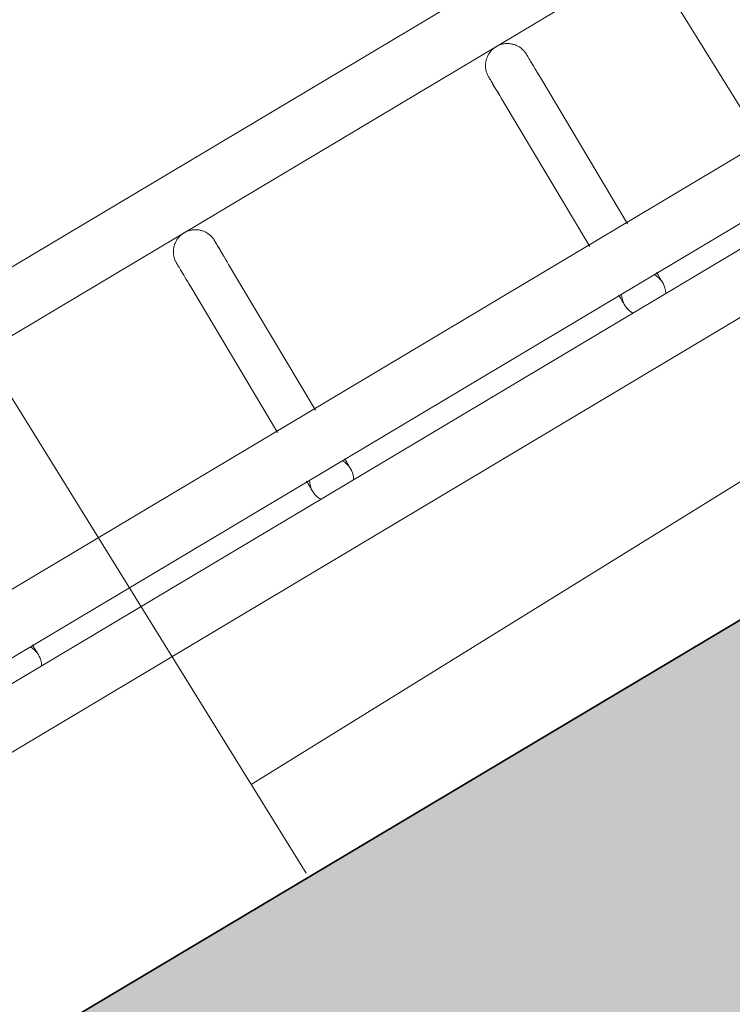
# Model space of a CAD drawing. Header units: metres. Extents: x 127444 to 127966, y 464485 to 464708.
# Tile 285 of 425: x 127923.3702 to 127923.4671, y 464649.5686 to 464649.7025. Entities that reach past the tile are written whole.
import ezdxf

# ---------------------------------------------------------------- set-up
doc = ezdxf.new("R2010")
doc.units = ezdxf.units.M
for name, color, linetype, lineweight in [('A-FLOR-HRAL', 11, 'Continuous', 9), ('B-WE-VH-VERHARDING_BETONSTRAATSTEEN-A-200', 8, 'Continuous', 9), ('N-WE-VH-VERHARDING_BETON-A', 252, 'Continuous', 18), ('N-WE-VH-VERHARDING_BETON-G', 252, 'Continuous', 35), ('S-BEAM', 12, 'Continuous', 9)]:
    doc.layers.add(name, color=color, linetype=linetype, lineweight=lineweight)

# ---------------------------------------------------------------- blocks, each defined once
blk = doc.blocks.new('34_22_B_BNP_Hekwerk_Integra_Schuin - Integra_Schuin_1000-4876941--2_00_00')
at = {"layer": 'A-FLOR-HRAL'}
for p, q in [((2736.98, 47.13), (-1956.09, 47.13)), ((-1956.09, 39.13), (2736.98, 39.13)), ((2736.97, 9.5), (-1956.09, 9.5)), ((-1956.09, 1.5), (2736.97, 1.5)), ((2736.97, -1.5), (-1956.09, -1.5)), ((-1956.09, -9.5), (2736.97, -9.5))]:
    blk.add_line(p, q, dxfattribs=at)
at = {"layer": 'S-BEAM'}
for p, q in [((-951.75, 32.34), (-951.75, 9.28)), ((-951.75, 32.34), (-951.75, 9.28)), ((-951.75, 32.34), (-951.75, 9.28)), ((-951.75, 32.34), (-951.75, 9.28)), ((-945.75, 9.28), (-945.75, 32.34)), ((-945.75, 9.28), (-945.75, 32.34)), ((-945.75, 9.28), (-945.75, 32.34)), ((-945.75, 9.28), (-945.75, 32.34)), ((-902.35, 32.34), (-902.35, 9.27)), ((-902.35, 32.34), (-902.35, 9.27)), ((-902.35, 32.34), (-902.35, 9.27)), ((-902.35, 32.34), (-902.35, 9.28)), ((-896.35, 9.27), (-896.35, 32.34)), ((-896.35, 9.27), (-896.35, 32.34)), ((-896.35, 9.27), (-896.35, 32.34)), ((-896.35, 9.28), (-896.35, 32.34))]:
    blk.add_line(p, q, dxfattribs=at)
at = {"layer": 'S-BEAM', "flags": 128}
for points in [[(-951.75, 36.13), (-951.75, 36.25), (-951.74, 36.36), (-951.73, 36.48), (-951.71, 36.6), (-951.69, 36.72), (-951.66, 36.84), (-951.63, 36.95), (-951.6, 37.07), (-951.56, 37.18), (-951.51, 37.29), (-951.46, 37.4), (-951.41, 37.51), (-951.35, 37.62), (-951.29, 37.72), (-951.22, 37.82), (-951.15, 37.92), (-951.08, 38.01), (-951, 38.1), (-950.92, 38.19), (-950.84, 38.28), (-950.75, 38.36), (-950.66, 38.44), (-950.57, 38.51), (-950.47, 38.58), (-950.37, 38.65), (-950.27, 38.71), (-950.16, 38.77), (-950.06, 38.83), (-949.95, 38.88), (-949.84, 38.92), (-949.72, 38.96), (-949.61, 39), (-949.49, 39.03), (-949.38, 39.06), (-949.26, 39.08), (-949.14, 39.1), (-949.02, 39.11), (-948.9, 39.12), (-948.78, 39.12), (-948.66, 39.12), (-948.54, 39.12), (-948.42, 39.11), (-948.3, 39.09), (-948.18, 39.07), (-948.07, 39.05), (-947.95, 39.02), (-947.84, 38.98), (-947.72, 38.94), (-947.61, 38.9), (-947.5, 38.85), (-947.39, 38.8), (-947.29, 38.74), (-947.18, 38.68), (-947.08, 38.62), (-946.98, 38.55), (-946.89, 38.48), (-946.79, 38.4), (-946.7, 38.32), (-946.62, 38.24), (-946.54, 38.15), (-946.46, 38.06), (-946.38, 37.97), (-946.31, 37.87), (-946.24, 37.77), (-946.18, 37.67), (-946.12, 37.57), (-946.06, 37.46), (-946.01, 37.35), (-945.96, 37.24), (-945.92, 37.13), (-945.88, 37.02), (-945.85, 36.9), (-945.82, 36.78), (-945.8, 36.67), (-945.78, 36.55), (-945.76, 36.43), (-945.75, 36.31), (-945.75, 36.19), (-945.75, 36.13)], [(-951.71, 36.6), (-951.69, 36.72), (-951.66, 36.84), (-951.63, 36.95), (-951.6, 37.07), (-951.56, 37.18), (-951.51, 37.29), (-951.46, 37.4), (-951.41, 37.51), (-951.35, 37.62), (-951.29, 37.72), (-951.22, 37.82), (-951.15, 37.92), (-951.08, 38.01), (-951, 38.1), (-950.92, 38.19), (-950.84, 38.28), (-950.75, 38.36), (-950.66, 38.44), (-950.57, 38.51), (-950.47, 38.58), (-950.37, 38.65), (-950.27, 38.71), (-950.16, 38.77), (-950.06, 38.83), (-949.95, 38.88), (-949.84, 38.92), (-949.72, 38.96), (-949.61, 39), (-949.49, 39.03), (-949.38, 39.06), (-949.26, 39.08), (-949.14, 39.1), (-949.02, 39.11), (-948.9, 39.12), (-948.78, 39.12), (-948.66, 39.12), (-948.54, 39.12), (-948.42, 39.11), (-948.3, 39.09), (-948.18, 39.07), (-948.07, 39.05), (-947.95, 39.02), (-947.84, 38.98), (-947.72, 38.94), (-947.61, 38.9), (-947.5, 38.85), (-947.39, 38.8), (-947.29, 38.74), (-947.18, 38.68), (-947.08, 38.62), (-946.98, 38.55), (-946.89, 38.48), (-946.79, 38.4), (-946.7, 38.32), (-946.62, 38.24), (-946.54, 38.15), (-946.46, 38.06), (-946.38, 37.97), (-946.31, 37.87), (-946.24, 37.77), (-946.18, 37.67), (-946.12, 37.57), (-946.06, 37.46), (-946.01, 37.35), (-945.96, 37.24), (-945.92, 37.13), (-945.88, 37.02), (-945.85, 36.9), (-945.82, 36.78), (-945.8, 36.67), (-945.78, 36.55), (-945.76, 36.43), (-945.75, 36.31), (-945.75, 36.19), (-945.75, 36.13)], [(-902.35, 36.13), (-902.35, 36.25), (-902.34, 36.36), (-902.33, 36.48), (-902.31, 36.6), (-902.29, 36.72), (-902.26, 36.84), (-902.23, 36.95), (-902.2, 37.07), (-902.16, 37.18), (-902.11, 37.29), (-902.06, 37.4), (-902.01, 37.51), (-901.95, 37.62), (-901.89, 37.72), (-901.82, 37.82), (-901.75, 37.92), (-901.68, 38.01), (-901.6, 38.1), (-901.52, 38.19), (-901.44, 38.28), (-901.35, 38.36), (-901.26, 38.44), (-901.17, 38.51), (-901.07, 38.58), (-900.97, 38.65), (-900.87, 38.71), (-900.76, 38.77), (-900.66, 38.83), (-900.55, 38.88), (-900.44, 38.92), (-900.32, 38.96), (-900.21, 39), (-900.09, 39.03), (-899.98, 39.06), (-899.86, 39.08), (-899.74, 39.1), (-899.62, 39.11), (-899.5, 39.12), (-899.38, 39.12), (-899.26, 39.12), (-899.14, 39.12), (-899.02, 39.11), (-898.9, 39.09), (-898.78, 39.07), (-898.67, 39.05), (-898.55, 39.02), (-898.44, 38.98), (-898.32, 38.94), (-898.21, 38.9), (-898.1, 38.85), (-897.99, 38.8), (-897.89, 38.74), (-897.78, 38.68), (-897.68, 38.62), (-897.58, 38.55), (-897.49, 38.48), (-897.39, 38.4), (-897.31, 38.32), (-897.22, 38.24), (-897.14, 38.15), (-897.06, 38.06), (-896.98, 37.97), (-896.91, 37.87), (-896.84, 37.77), (-896.78, 37.67), (-896.72, 37.57), (-896.66, 37.46), (-896.61, 37.35), (-896.56, 37.24), (-896.52, 37.13), (-896.48, 37.02), (-896.45, 36.9), (-896.42, 36.78), (-896.4, 36.67), (-896.38, 36.55), (-896.36, 36.43), (-896.35, 36.31), (-896.35, 36.19), (-896.35, 36.13)], [(-902.31, 36.6), (-902.29, 36.72), (-902.26, 36.84), (-902.23, 36.95), (-902.2, 37.07), (-902.16, 37.18), (-902.11, 37.29), (-902.06, 37.4), (-902.01, 37.51), (-901.95, 37.62), (-901.89, 37.72), (-901.82, 37.82), (-901.75, 37.92), (-901.68, 38.01), (-901.6, 38.1), (-901.52, 38.19), (-901.44, 38.28), (-901.35, 38.36), (-901.26, 38.44), (-901.17, 38.51), (-901.07, 38.58), (-900.97, 38.65), (-900.87, 38.71), (-900.76, 38.77), (-900.66, 38.83), (-900.55, 38.88), (-900.44, 38.92), (-900.32, 38.96), (-900.21, 39), (-900.09, 39.03), (-899.98, 39.06), (-899.86, 39.08), (-899.74, 39.1), (-899.62, 39.11), (-899.5, 39.12), (-899.38, 39.12), (-899.26, 39.12), (-899.14, 39.12), (-899.02, 39.11), (-898.9, 39.09), (-898.78, 39.07), (-898.67, 39.05), (-898.55, 39.02), (-898.44, 38.98), (-898.32, 38.94), (-898.21, 38.9), (-898.1, 38.85), (-897.99, 38.8), (-897.89, 38.74), (-897.78, 38.68), (-897.68, 38.62), (-897.58, 38.55), (-897.49, 38.48), (-897.39, 38.4), (-897.31, 38.32), (-897.22, 38.24), (-897.14, 38.15), (-897.06, 38.06), (-896.98, 37.97), (-896.91, 37.87), (-896.84, 37.77), (-896.78, 37.67), (-896.72, 37.57), (-896.66, 37.46), (-896.61, 37.35), (-896.56, 37.24), (-896.52, 37.13), (-896.48, 37.02), (-896.45, 36.9), (-896.42, 36.78), (-896.4, 36.67), (-896.38, 36.55), (-896.36, 36.43), (-896.35, 36.31), (-896.35, 36.19), (-896.35, 36.13)], [(-951.75, 32.34), (-951.75, 32.75), (-951.75, 33.15), (-951.75, 33.52), (-951.75, 33.87), (-951.75, 34.2), (-951.75, 34.5), (-951.75, 34.78), (-951.75, 35.03), (-951.75, 35.26), (-951.75, 35.46), (-951.75, 35.64), (-951.75, 35.78), (-951.75, 35.91), (-951.75, 36), (-951.75, 36.07), (-951.75, 36.11), (-951.75, 36.13)], [(-951.75, 36.13), (-951.75, 36.11), (-951.75, 36.07), (-951.75, 36), (-951.75, 35.91), (-951.75, 35.79), (-951.75, 35.64), (-951.75, 35.46), (-951.75, 35.26), (-951.75, 35.04), (-951.75, 34.78), (-951.75, 34.51), (-951.75, 34.2), (-951.75, 33.88), (-951.75, 33.53), (-951.75, 33.16), (-951.75, 32.76), (-951.75, 32.34), (-951.75, 32.34)], [(-945.75, 32.34), (-945.75, 32.75), (-945.75, 33.15), (-945.75, 33.52), (-945.75, 33.87), (-945.75, 34.2), (-945.75, 34.5), (-945.75, 34.78), (-945.75, 35.03), (-945.75, 35.26), (-945.75, 35.46), (-945.75, 35.64), (-945.75, 35.78), (-945.75, 35.91), (-945.75, 36), (-945.75, 36.07), (-945.75, 36.11), (-945.75, 36.13)], [(-945.75, 36.13), (-945.75, 36.11), (-945.75, 36.07), (-945.75, 36), (-945.75, 35.91), (-945.75, 35.79), (-945.75, 35.64), (-945.75, 35.46), (-945.75, 35.26), (-945.75, 35.04), (-945.75, 34.78), (-945.75, 34.51), (-945.75, 34.2), (-945.75, 33.88), (-945.75, 33.53), (-945.75, 33.16), (-945.75, 32.76), (-945.75, 32.34), (-945.75, 32.34)], [(-945.75, 33.52), (-945.75, 33.87), (-945.75, 34.2), (-945.75, 34.5), (-945.75, 34.78), (-945.75, 35.03), (-945.75, 35.26), (-945.75, 35.46), (-945.75, 35.64), (-945.75, 35.78), (-945.75, 35.91), (-945.75, 36), (-945.75, 36.07), (-945.75, 36.11), (-945.75, 36.13)], [(-945.75, 36.13), (-945.75, 36.11), (-945.75, 36.07), (-945.75, 36), (-945.75, 35.91), (-945.75, 35.79), (-945.75, 35.64), (-945.75, 35.46), (-945.75, 35.26), (-945.75, 35.04), (-945.75, 34.78), (-945.75, 34.51), (-945.75, 34.2), (-945.75, 33.88), (-945.75, 33.53)], [(-902.35, 32.34), (-902.35, 32.75), (-902.35, 33.15), (-902.35, 33.52), (-902.35, 33.87), (-902.35, 34.2), (-902.35, 34.5), (-902.35, 34.78), (-902.35, 35.03), (-902.35, 35.26), (-902.35, 35.46), (-902.35, 35.64), (-902.35, 35.78), (-902.35, 35.91), (-902.35, 36), (-902.35, 36.07), (-902.35, 36.11), (-902.35, 36.13)], [(-902.35, 36.13), (-902.35, 36.11), (-902.35, 36.07), (-902.35, 36), (-902.35, 35.91), (-902.35, 35.79), (-902.35, 35.64), (-902.35, 35.46), (-902.35, 35.26), (-902.35, 35.04), (-902.35, 34.78), (-902.35, 34.51), (-902.35, 34.2), (-902.35, 33.88), (-902.35, 33.53), (-902.35, 33.16), (-902.35, 32.76), (-902.35, 32.34), (-902.35, 32.34)], [(-896.35, 32.34), (-896.35, 32.75), (-896.35, 33.15), (-896.35, 33.52), (-896.35, 33.87), (-896.35, 34.2), (-896.35, 34.5), (-896.35, 34.78), (-896.35, 35.03), (-896.35, 35.26), (-896.35, 35.46), (-896.35, 35.64), (-896.35, 35.78), (-896.35, 35.91), (-896.35, 36), (-896.35, 36.07), (-896.35, 36.11), (-896.35, 36.13)], [(-896.35, 36.13), (-896.35, 36.11), (-896.35, 36.07), (-896.35, 36), (-896.35, 35.91), (-896.35, 35.79), (-896.35, 35.64), (-896.35, 35.46), (-896.35, 35.26), (-896.35, 35.04), (-896.35, 34.78), (-896.35, 34.51), (-896.35, 34.2), (-896.35, 33.88), (-896.35, 33.53), (-896.35, 33.16), (-896.35, 32.76), (-896.35, 32.34), (-896.35, 32.34)], [(-896.35, 33.52), (-896.35, 33.87), (-896.35, 34.2), (-896.35, 34.5), (-896.35, 34.78), (-896.35, 35.03), (-896.35, 35.26), (-896.35, 35.46), (-896.35, 35.64), (-896.35, 35.78), (-896.35, 35.91), (-896.35, 36), (-896.35, 36.07), (-896.35, 36.11), (-896.35, 36.13)], [(-896.35, 36.13), (-896.35, 36.11), (-896.35, 36.07), (-896.35, 36), (-896.35, 35.91), (-896.35, 35.79), (-896.35, 35.64), (-896.35, 35.46), (-896.35, 35.26), (-896.35, 35.04), (-896.35, 34.78), (-896.35, 34.51), (-896.35, 34.2), (-896.35, 33.88), (-896.35, 33.53)], [(-951.75, 32.34), (-951.75, 32.75), (-951.75, 33.15), (-951.75, 33.52), (-951.75, 33.87), (-951.75, 34.2)], [(-951.75, 34.2), (-951.75, 33.88), (-951.75, 33.53), (-951.75, 33.16), (-951.75, 32.76), (-951.75, 32.34), (-951.75, 32.34)], [(-902.35, 32.34), (-902.35, 32.75), (-902.35, 33.15), (-902.35, 33.52), (-902.35, 33.87), (-902.35, 34.2)], [(-902.35, 34.2), (-902.35, 33.88), (-902.35, 33.53), (-902.35, 33.16), (-902.35, 32.76), (-902.35, 32.34), (-902.35, 32.34)], [(-995.15, 1.58), (-995.15, 1.38), (-995.15, 1.19), (-995.15, 1.02), (-995.15, 0.86), (-995.15, 0.71), (-995.15, 0.58), (-995.15, 0.46), (-995.15, 0.35), (-995.15, 0.26), (-995.15, 0.18), (-995.15, 0.12), (-995.15, 0.07), (-995.15, 0.03), (-995.15, 0.01), (-995.15, 0)], [(-995.15, 1.58), (-995.15, 1.38), (-995.15, 1.19), (-995.15, 1.02), (-995.15, 0.86), (-995.15, 0.71), (-995.15, 0.58), (-995.15, 0.46), (-995.15, 0.35), (-995.15, 0.26), (-995.15, 0.18), (-995.15, 0.12), (-995.15, 0.07), (-995.15, 0.03), (-995.15, 0.01), (-995.15, 0)], [(-995.15, 0), (-995.15, 0.01), (-995.15, 0.03), (-995.15, 0.06), (-995.15, 0.11), (-995.15, 0.18), (-995.15, 0.26), (-995.15, 0.35), (-995.15, 0.46), (-995.15, 0.58), (-995.15, 0.71), (-995.15, 0.86), (-995.15, 1.02), (-995.15, 1.19), (-995.15, 1.37), (-995.15, 1.57)], [(-995.15, 0), (-995.15, 0.01), (-995.15, 0.03), (-995.15, 0.06), (-995.15, 0.11), (-995.15, 0.18), (-995.15, 0.26), (-995.15, 0.35), (-995.15, 0.46), (-995.15, 0.58), (-995.15, 0.71), (-995.15, 0.86), (-995.15, 1.02), (-995.15, 1.19), (-995.15, 1.37), (-995.15, 1.57)], [(-951.75, 1.58), (-951.75, 1.38), (-951.75, 1.19), (-951.75, 1.02), (-951.75, 0.86), (-951.75, 0.71), (-951.75, 0.58), (-951.75, 0.46), (-951.75, 0.35), (-951.75, 0.26), (-951.75, 0.18), (-951.75, 0.12), (-951.75, 0.07), (-951.75, 0.03), (-951.75, 0.01), (-951.75, 0)], [(-951.75, 1.58), (-951.75, 1.38), (-951.75, 1.19), (-951.75, 1.02), (-951.75, 0.86), (-951.75, 0.71), (-951.75, 0.58), (-951.75, 0.46), (-951.75, 0.35), (-951.75, 0.26), (-951.75, 0.18), (-951.75, 0.12), (-951.75, 0.07), (-951.75, 0.03), (-951.75, 0.01), (-951.75, 0)], [(-951.75, 0), (-951.75, 0.01), (-951.75, 0.03), (-951.75, 0.06), (-951.75, 0.11), (-951.75, 0.18), (-951.75, 0.26), (-951.75, 0.35), (-951.75, 0.46), (-951.75, 0.58), (-951.75, 0.71), (-951.75, 0.86), (-951.75, 1.02), (-951.75, 1.19), (-951.75, 1.37), (-951.75, 1.57)], [(-951.75, 0), (-951.75, 0.01), (-951.75, 0.03), (-951.75, 0.06), (-951.75, 0.11), (-951.75, 0.18), (-951.75, 0.26), (-951.75, 0.35), (-951.75, 0.46), (-951.75, 0.58), (-951.75, 0.71), (-951.75, 0.86), (-951.75, 1.02), (-951.75, 1.19), (-951.75, 1.37), (-951.75, 1.57)], [(-945.75, 1.58), (-945.75, 1.38), (-945.75, 1.19), (-945.75, 1.02), (-945.75, 0.86), (-945.75, 0.71), (-945.75, 0.58), (-945.75, 0.46), (-945.75, 0.35), (-945.75, 0.26), (-945.75, 0.18), (-945.75, 0.12), (-945.75, 0.07), (-945.75, 0.03), (-945.75, 0.01), (-945.75, 0)], [(-945.75, 1.58), (-945.75, 1.38), (-945.75, 1.19), (-945.75, 1.02), (-945.75, 0.86), (-945.75, 0.71), (-945.75, 0.58), (-945.75, 0.46), (-945.75, 0.35), (-945.75, 0.26), (-945.75, 0.18), (-945.75, 0.12), (-945.75, 0.07), (-945.75, 0.03), (-945.75, 0.01), (-945.75, 0)], [(-945.75, 0), (-945.75, 0.01), (-945.75, 0.03), (-945.75, 0.06), (-945.75, 0.11), (-945.75, 0.18), (-945.75, 0.26), (-945.75, 0.35), (-945.75, 0.46), (-945.75, 0.58), (-945.75, 0.71), (-945.75, 0.86), (-945.75, 1.02), (-945.75, 1.19), (-945.75, 1.37), (-945.75, 1.57)], [(-945.75, 0), (-945.75, 0.01), (-945.75, 0.03), (-945.75, 0.06), (-945.75, 0.11), (-945.75, 0.18), (-945.75, 0.26), (-945.75, 0.35), (-945.75, 0.46), (-945.75, 0.58), (-945.75, 0.71), (-945.75, 0.86), (-945.75, 1.02), (-945.75, 1.19), (-945.75, 1.37), (-945.75, 1.57)], [(-902.35, 1.58), (-902.35, 1.38), (-902.35, 1.19), (-902.35, 1.02), (-902.35, 0.86), (-902.35, 0.71), (-902.35, 0.58), (-902.35, 0.46), (-902.35, 0.35), (-902.35, 0.26), (-902.35, 0.18), (-902.35, 0.12), (-902.35, 0.07), (-902.35, 0.03), (-902.35, 0.01), (-902.35, 0)], [(-902.35, 1.58), (-902.35, 1.38), (-902.35, 1.19), (-902.35, 1.02), (-902.35, 0.86), (-902.35, 0.71), (-902.35, 0.58), (-902.35, 0.46), (-902.35, 0.35), (-902.35, 0.26), (-902.35, 0.18), (-902.35, 0.12), (-902.35, 0.07), (-902.35, 0.03), (-902.35, 0.01), (-902.35, 0)], [(-902.35, 0), (-902.35, 0.01), (-902.35, 0.03), (-902.35, 0.06), (-902.35, 0.11), (-902.35, 0.18), (-902.35, 0.26), (-902.35, 0.35), (-902.35, 0.46), (-902.35, 0.58), (-902.35, 0.71), (-902.35, 0.86), (-902.35, 1.02), (-902.35, 1.19), (-902.35, 1.37), (-902.35, 1.57)], [(-902.35, 0), (-902.35, 0.01), (-902.35, 0.03), (-902.35, 0.06), (-902.35, 0.11), (-902.35, 0.18), (-902.35, 0.26), (-902.35, 0.35), (-902.35, 0.46), (-902.35, 0.58), (-902.35, 0.71), (-902.35, 0.86), (-902.35, 1.02), (-902.35, 1.19), (-902.35, 1.37), (-902.35, 1.57)], [(-896.35, 1.58), (-896.35, 1.38), (-896.35, 1.19), (-896.35, 1.02), (-896.35, 0.86), (-896.35, 0.71), (-896.35, 0.58), (-896.35, 0.46), (-896.35, 0.35), (-896.35, 0.26), (-896.35, 0.18), (-896.35, 0.12), (-896.35, 0.07), (-896.35, 0.03), (-896.35, 0.01), (-896.35, 0)], [(-896.35, 1.58), (-896.35, 1.38), (-896.35, 1.19), (-896.35, 1.02), (-896.35, 0.86), (-896.35, 0.71), (-896.35, 0.58), (-896.35, 0.46), (-896.35, 0.35), (-896.35, 0.26), (-896.35, 0.18), (-896.35, 0.12), (-896.35, 0.07), (-896.35, 0.03), (-896.35, 0.01), (-896.35, 0)], [(-896.35, 0), (-896.35, 0.01), (-896.35, 0.03), (-896.35, 0.06), (-896.35, 0.11), (-896.35, 0.18), (-896.35, 0.26), (-896.35, 0.35), (-896.35, 0.46), (-896.35, 0.58), (-896.35, 0.71), (-896.35, 0.86), (-896.35, 1.02), (-896.35, 1.19), (-896.35, 1.37), (-896.35, 1.57)], [(-896.35, 0), (-896.35, 0.01), (-896.35, 0.03), (-896.35, 0.06), (-896.35, 0.11), (-896.35, 0.18), (-896.35, 0.26), (-896.35, 0.35), (-896.35, 0.46), (-896.35, 0.58), (-896.35, 0.71), (-896.35, 0.86), (-896.35, 1.02), (-896.35, 1.19), (-896.35, 1.37), (-896.35, 1.57)], [(-995.15, 0), (-995.15, -0.12), (-995.16, -0.24), (-995.17, -0.36), (-995.19, -0.48), (-995.21, -0.6)], [(-995.15, 0), (-995.15, -0.12), (-995.16, -0.24), (-995.17, -0.36), (-995.19, -0.48), (-995.21, -0.6)], [(-951.7, -0.54), (-951.72, -0.42), (-951.73, -0.3), (-951.74, -0.18), (-951.75, -0.06), (-951.75, 0)], [(-951.7, -0.54), (-951.72, -0.42), (-951.73, -0.3), (-951.74, -0.18), (-951.75, -0.06), (-951.75, 0)], [(-945.75, 0), (-945.75, -0.12), (-945.76, -0.24), (-945.77, -0.36), (-945.79, -0.48), (-945.81, -0.6)], [(-945.75, 0), (-945.75, -0.12), (-945.76, -0.24), (-945.77, -0.36), (-945.79, -0.48), (-945.81, -0.6)], [(-902.3, -0.54), (-902.32, -0.42), (-902.33, -0.3), (-902.34, -0.18), (-902.35, -0.06), (-902.35, 0)], [(-902.3, -0.54), (-902.32, -0.42), (-902.33, -0.3), (-902.34, -0.18), (-902.35, -0.06), (-902.35, 0)], [(-896.35, 0), (-896.35, -0.12), (-896.36, -0.24), (-896.37, -0.36), (-896.39, -0.48), (-896.41, -0.6)], [(-896.35, 0), (-896.35, -0.12), (-896.36, -0.24), (-896.37, -0.36), (-896.39, -0.48), (-896.41, -0.6)], [(-951.32, -1.55), (-951.38, -1.44), (-951.43, -1.34), (-951.49, -1.23)], [(-951.32, -1.55), (-951.38, -1.44), (-951.43, -1.34), (-951.49, -1.23)], [(-901.92, -1.55), (-901.98, -1.44), (-902.03, -1.34), (-902.09, -1.23)], [(-901.92, -1.55), (-901.98, -1.44), (-902.03, -1.34), (-902.09, -1.23)]]:
    blk.add_lwpolyline(points, dxfattribs=at)
at = {"layer": 'S-BEAM'}
for centre, start, end in [((-998.15, 0), 0, 30), ((-948.75, 0), 150, 180), ((-948.75, 0), 0, 30), ((-899.35, 0), 150, 180), ((-899.35, 0), 0, 30), ((-998.15, 0), 330, 0), ((-998.15, 0), 0, 15), ((-998.15, 0), 345, 0), ((-948.75, 0), 165, 180), ((-948.75, 0), 180, 210), ((-948.75, 0), 180, 195), ((-948.75, 0), 330, 0), ((-948.75, 0), 0, 15), ((-948.75, 0), 345, 0), ((-899.35, 0), 165, 180), ((-899.35, 0), 180, 210), ((-899.35, 0), 180, 195), ((-899.35, 0), 330, 0), ((-899.35, 0), 0, 15), ((-899.35, 0), 345, 0)]:
    blk.add_arc(centre, 3, start, end, dxfattribs=at)

msp = doc.modelspace()

# ---------------------------------------------------------------- hatches: boundary and pattern name
at = {"layer": 'B-WE-VH-VERHARDING_BETONSTRAATSTEEN-A-200'}
h = msp.add_hatch(dxfattribs=at)
h.set_pattern_fill('AVH-BSS_KEIFORMAAT_ELLEBOOG-SO', color=256, angle=1, pattern_type=2)
h.set_pattern_definition([(31.81611, (127908.58607, 464613.06392), (0.03386772, 0.14457862), [0.315, -0.105]), (301.81611, (127908.47536, 464613.24236), (0.03386772, 0.14457862), [0.315, -0.105])])
h.paths.add_polyline_path([(127940.57923, 464651.66311), (127937.65926, 464649.92134), (127938.01786, 464649.32017), (127940.93783, 464651.06194)], flags=16)
h.paths.add_polyline_path([(127944.2228, 464653.02142), (127943.8642, 464653.62259), (127940.94423, 464651.88083), (127941.30283, 464651.27966)], flags=16)
edge = h.paths.add_edge_path(flags=16)
edge.add_arc((127917.88105, 464700.47107), 0.4, 30.8149, 210.8149)
edge.add_line((127917.53752, 464700.26616), (127921.37951, 464693.82496))
edge.add_arc((127921.72304, 464694.02987), 0.4, 210.8149, 390.8149)
edge.add_line((127922.06657, 464694.23477), (127918.22458, 464700.67597))
edge = h.paths.add_edge_path()
edge.add_line((127929.24995, 464697.53579), (127928.80329, 464697.26935))
edge.add_line((127928.80329, 464697.26935), (127928.62665, 464697.56548))
edge.add_line((127928.62665, 464697.56548), (127924.41416, 464695.05272))
edge.add_line((127924.41416, 464695.05272), (127919.91876, 464702.589))
edge.add_arc((127922.49521, 464704.12585), 3, 146.6578, 210.81611, ccw=False)
edge.add_line((127919.989, 464705.77476), (127913.63025, 464701.98178))
edge.add_arc((127913.33915, 464701.57526), 0.5, 30.8162, 54.3942, ccw=False)
edge.add_line((127913.76856, 464701.8314), (127919.60859, 464692.04091))
edge.add_arc((127919.17411, 464691.7839), 0.50481, -52.9525, 30.6058, ccw=False)
edge.add_line((127919.47824, 464691.381), (127915.65218, 464689.09885))
edge.add_line((127915.65218, 464689.09885), (127916.2004, 464688.17979))
edge.add_line((127916.2004, 464688.17979), (127915.59923, 464687.82119))
edge.add_line((127915.59923, 464687.82119), (127915.05101, 464688.74026))
edge.add_line((127915.05101, 464688.74026), (127913.20424, 464687.63872))
edge.add_line((127913.20424, 464687.63872), (127914.89256, 464684.76207))
edge.add_line((127914.89256, 464684.76207), (127915.59184, 464684.79392))
edge.add_line((127915.59184, 464684.79392), (127915.63332, 464683.88302))
edge.add_line((127915.63332, 464683.88302), (127917.341, 464684.90122))
edge.add_line((127917.341, 464684.90122), (127916.77749, 464685.84591))
edge.add_line((127916.77749, 464685.84591), (127917.37866, 464686.20451))
edge.add_line((127917.37866, 464686.20451), (127918.50568, 464684.31512))
edge.add_line((127918.50568, 464684.31512), (127917.90451, 464683.95652))
edge.add_line((127917.90451, 464683.95652), (127919.08277, 464681.98124))
edge.add_line((127919.08277, 464681.98124), (127919.68394, 464682.33984))
edge.add_line((127919.68394, 464682.33984), (127921.4257, 464679.41987))
edge.add_line((127921.4257, 464679.41987), (127920.82453, 464679.06127))
edge.add_line((127920.82453, 464679.06127), (127922.00279, 464677.08599))
edge.add_line((127922.00279, 464677.08599), (127922.60396, 464677.44459))
edge.add_line((127922.60396, 464677.44459), (127923.73098, 464675.5552))
edge.add_line((127923.73098, 464675.5552), (127923.12981, 464675.1966))
edge.add_line((127923.12981, 464675.1966), (127924.61544, 464672.70603))
edge.add_line((127924.61544, 464672.70603), (127925.21661, 464673.06463))
edge.add_line((127925.21661, 464673.06463), (127926.34363, 464671.17523))
edge.add_line((127926.34363, 464671.17523), (127927.82926, 464668.68467))
edge.add_line((127927.82926, 464668.68467), (127928.95628, 464666.79527))
edge.add_line((127928.95628, 464666.79527), (127930.44191, 464664.30471))
edge.add_line((127930.44191, 464664.30471), (127931.56893, 464662.41531))
edge.add_line((127931.56893, 464662.41531), (127930.96776, 464662.05671))
edge.add_line((127930.96776, 464662.05671), (127932.45339, 464659.56615))
edge.add_line((127932.45339, 464659.56615), (127933.05456, 464659.92475))
edge.add_line((127933.05456, 464659.92475), (127934.18159, 464658.03535))
edge.add_line((127934.18159, 464658.03535), (127933.58041, 464657.67675))
edge.add_line((127933.58041, 464657.67675), (127933.90059, 464657.13999))
edge.add_line((127933.90059, 464657.13999), (127935.47222, 464658.07747))
edge.add_line((127935.47222, 464658.07747), (127936.59925, 464656.18808))
edge.add_line((127936.59925, 464656.18808), (127934.70986, 464655.06105))
edge.add_line((127934.70986, 464655.06105), (127933.96704, 464656.30634))
edge.add_line((127933.96704, 464656.30634), (127931.26177, 464654.69264))
edge.add_line((127931.26177, 464654.69264), (127931.62037, 464654.09147))
edge.add_line((127931.62037, 464654.09147), (127931.0192, 464653.73287))
edge.add_line((127931.0192, 464653.73287), (127930.66068, 464654.33409))
edge.add_line((127930.66068, 464654.33409), (127926.95213, 464652.12194))
edge.add_line((127926.95213, 464652.12194), (127930.18506, 464645.46298))
edge.add_line((127930.18506, 464645.46298), (127936.19927, 464649.05046))
edge.add_line((127936.19927, 464649.05046), (127936.55787, 464648.44929))
edge.add_line((127936.55787, 464648.44929), (127921.0133, 464639.17694))
edge.add_line((127921.0133, 464639.17694), (127920.84681, 464639.45605))
edge.add_line((127920.84681, 464639.45605), (127918.35625, 464637.97043))
edge.add_line((127918.35625, 464637.97043), (127918.90695, 464637.0472))
edge.add_line((127918.90695, 464637.0472), (127917.01756, 464635.92018))
edge.add_line((127917.01756, 464635.92018), (127916.46685, 464636.8434))
edge.add_line((127916.46685, 464636.8434), (127913.97628, 464635.35778))
edge.add_line((127913.97628, 464635.35778), (127914.14278, 464635.07866))
edge.add_line((127914.14278, 464635.07866), (127912.25338, 464633.95164))
edge.add_line((127912.25338, 464633.95164), (127915.11458, 464629.155))
edge.add_line((127915.11458, 464629.155), (127902.72187, 464621.76273))
edge.add_line((127902.72187, 464621.76273), (127903.5901, 464620.30719))
edge.add_line((127903.5901, 464620.30719), (127904.08821, 464620.60432))
edge.add_line((127904.08821, 464620.60432), (127904.44681, 464620.00315))
edge.add_line((127904.44681, 464620.00315), (127903.9487, 464619.70602))
edge.add_line((127903.9487, 464619.70602), (127905.69046, 464616.78605))
edge.add_line((127905.69046, 464616.78605), (127906.18858, 464617.08317))
edge.add_line((127906.18858, 464617.08317), (127906.54718, 464616.482))
edge.add_line((127906.54718, 464616.482), (127906.04906, 464616.18488))
edge.add_line((127906.04906, 464616.18488), (127907.79083, 464613.2649))
edge.add_line((127907.79083, 464613.2649), (127908.28894, 464613.56203))
edge.add_line((127908.28894, 464613.56203), (127908.58607, 464613.06392))
edge.add_line((127908.58607, 464613.06392), (127911.67781, 464614.90814))
edge.add_line((127911.67781, 464614.90814), (127911.38068, 464615.40625))
edge.add_line((127911.38068, 464615.40625), (127922.07294, 464621.78419))
edge.add_line((127922.07294, 464621.78419), (127922.37006, 464621.28608))
edge.add_line((127922.37006, 464621.28608), (127924.86063, 464622.7717))
edge.add_line((127924.86063, 464622.7717), (127924.5635, 464623.26982))
edge.add_line((127924.5635, 464623.26982), (127926.4529, 464624.39684))
edge.add_line((127926.4529, 464624.39684), (127926.75002, 464623.89873))
edge.add_line((127926.75002, 464623.89873), (127929.24059, 464625.38436))
edge.add_line((127929.24059, 464625.38436), (127928.94347, 464625.88247))
edge.add_line((127928.94347, 464625.88247), (127930.83286, 464627.00949))
edge.add_line((127930.83286, 464627.00949), (127931.12999, 464626.51138))
edge.add_line((127931.12999, 464626.51138), (127933.62055, 464627.99701))
edge.add_line((127933.62055, 464627.99701), (127933.32343, 464628.49512))
edge.add_line((127933.32343, 464628.49512), (127935.21282, 464629.62214))
edge.add_line((127935.21282, 464629.62214), (127935.50995, 464629.12403))
edge.add_line((127935.50995, 464629.12403), (127938.00051, 464630.60966))
edge.add_line((127938.00051, 464630.60966), (127937.96978, 464630.66119))
edge.add_line((127937.96978, 464630.66119), (127938.61389, 464631.0454))
edge.add_line((127938.61389, 464631.0454), (127938.3475, 464631.49198))
edge.add_line((127938.3475, 464631.49198), (127938.94867, 464631.85058))
edge.add_line((127938.94867, 464631.85058), (127939.21506, 464631.404))
edge.add_line((127939.21506, 464631.404), (127942.99385, 464633.65805))
edge.add_line((127942.99385, 464633.65805), (127942.72746, 464634.10463))
edge.add_line((127942.72746, 464634.10463), (127943.32863, 464634.46323))
edge.add_line((127943.32863, 464634.46323), (127943.59502, 464634.01665))
edge.add_line((127943.59502, 464634.01665), (127947.37381, 464636.2707))
edge.add_line((127947.37381, 464636.2707), (127947.10742, 464636.71728))
edge.add_line((127947.10742, 464636.71728), (127947.70859, 464637.07588))
edge.add_line((127947.70859, 464637.07588), (127947.97498, 464636.6293))
edge.add_line((127947.97498, 464636.6293), (127951.75377, 464638.88335))
edge.add_line((127951.75377, 464638.88335), (127951.48738, 464639.32993))
edge.add_line((127951.48738, 464639.32993), (127952.08855, 464639.68853))
edge.add_line((127952.08855, 464639.68853), (127952.35494, 464639.24195))
edge.add_line((127952.35494, 464639.24195), (127956.13373, 464641.496))
edge.add_line((127956.13373, 464641.496), (127955.86734, 464641.94258))
edge.add_line((127955.86734, 464641.94258), (127956.46851, 464642.30118))
edge.add_line((127956.46851, 464642.30118), (127956.7349, 464641.8546))
edge.add_line((127956.7349, 464641.8546), (127960.51369, 464644.10865))
edge.add_line((127960.51369, 464644.10865), (127960.2473, 464644.55523))
edge.add_line((127960.2473, 464644.55523), (127960.69389, 464644.82162))
edge.add_line((127960.69389, 464644.82162), (127959.27999, 464647.19196))
edge.add_line((127959.27999, 464647.19196), (127958.8334, 464646.92557))
edge.add_line((127958.8334, 464646.92557), (127958.47477, 464647.52678))
edge.add_line((127958.47477, 464647.52678), (127958.92142, 464647.79309))
edge.add_line((127958.92142, 464647.79309), (127958.87527, 464647.87041))
edge.add_line((127958.87527, 464647.87041), (127958.83663, 464647.84737))
edge.add_line((127958.83663, 464647.84737), (127958.29873, 464648.74912))
edge.add_line((127958.29873, 464648.74912), (127958.3374, 464648.77219))
edge.add_line((127958.3374, 464648.77219), (127958.29125, 464648.84946))
edge.add_line((127958.29125, 464648.84946), (127957.84469, 464648.58308))
edge.add_line((127957.84469, 464648.58308), (127957.48609, 464649.18425))
edge.add_line((127957.48609, 464649.18425), (127957.93268, 464649.45064))
edge.add_line((127957.93268, 464649.45064), (127955.52494, 464653.48708))
edge.add_line((127955.52494, 464653.48708), (127955.07836, 464653.22069))
edge.add_line((127955.07836, 464653.22069), (127954.71976, 464653.82186))
edge.add_line((127954.71976, 464653.82186), (127955.16635, 464654.08825))
edge.add_line((127955.16635, 464654.08825), (127952.76374, 464658.1161))
edge.add_line((127952.76374, 464658.1161), (127952.31714, 464657.8497))
edge.add_line((127952.31714, 464657.8497), (127951.95854, 464658.45088))
edge.add_line((127951.95854, 464658.45088), (127952.40514, 464658.71727))
edge.add_line((127952.40514, 464658.71727), (127950.1511, 464662.49607))
edge.add_line((127950.1511, 464662.49607), (127949.70449, 464662.22967))
edge.add_line((127949.70449, 464662.22967), (127949.34589, 464662.83084))
edge.add_line((127949.34589, 464662.83084), (127949.79248, 464663.09722))
edge.add_line((127949.79248, 464663.09722), (127947.53848, 464666.87604))
edge.add_line((127947.53848, 464666.87604), (127947.09184, 464666.60963))
edge.add_line((127947.09184, 464666.60963), (127946.73324, 464667.2108))
edge.add_line((127946.73324, 464667.2108), (127947.17983, 464667.47719))
edge.add_line((127947.17983, 464667.47719), (127944.92584, 464671.25601))
edge.add_line((127944.92584, 464671.25601), (127944.47919, 464670.98959))
edge.add_line((127944.47919, 464670.98959), (127944.12059, 464671.59076))
edge.add_line((127944.12059, 464671.59076), (127944.56722, 464671.85717))
edge.add_line((127944.56722, 464671.85717), (127942.31317, 464675.63596))
edge.add_line((127942.31317, 464675.63596), (127941.86654, 464675.36955))
edge.add_line((127941.86654, 464675.36955), (127941.50794, 464675.97072))
edge.add_line((127941.50794, 464675.97072), (127941.9546, 464676.23715))
edge.add_line((127941.9546, 464676.23715), (127939.7005, 464680.01591))
edge.add_line((127939.7005, 464680.01591), (127939.25413, 464679.74965))
edge.add_line((127939.25413, 464679.74965), (127938.89514, 464680.35059))
edge.add_line((127938.89514, 464680.35059), (127939.34202, 464680.61716))
edge.add_line((127939.34202, 464680.61716), (127937.08788, 464684.39589))
edge.add_line((127937.08788, 464684.39589), (127936.64124, 464684.12947))
edge.add_line((127936.64124, 464684.12947), (127936.28264, 464684.73064))
edge.add_line((127936.28264, 464684.73064), (127936.7293, 464684.99708))
edge.add_line((127936.7293, 464684.99708), (127934.47522, 464688.77585))
edge.add_line((127934.47522, 464688.77585), (127934.02859, 464688.50943))
edge.add_line((127934.02859, 464688.50943), (127933.66999, 464689.1106))
edge.add_line((127933.66999, 464689.1106), (127934.11664, 464689.37703))
edge.add_line((127934.11664, 464689.37703), (127931.8626, 464693.15582))
edge.add_line((127931.8626, 464693.15582), (127931.41594, 464692.88939))
edge.add_line((127931.41594, 464692.88939), (127931.05734, 464693.49056))
edge.add_line((127931.05734, 464693.49056), (127931.504, 464693.75699))
edge.add_line((127931.504, 464693.75699), (127929.24995, 464697.53579))
h.paths.add_polyline_path([(127958.14957, 464648.76494), (127958.25263, 464648.82642), (127958.88274, 464647.77007), (127958.77968, 464647.7086)], flags=17)
h = msp.add_hatch(dxfattribs=at)
h.set_pattern_fill('AVH-BSS_KEIFORMAAT_ELLEBOOG-SO', color=256, angle=1, pattern_type=2)
h.set_pattern_definition([(1, (2e-09, 52.72539), (0.103151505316, 0.106816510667), [0.315, -0.105]), (271, (-0.00367, 52.93536), (0.103151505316, 0.106816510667), [0.315, -0.105])])
h.paths.add_polyline_path([(127936.64375, 464648.50051), (127936.28515, 464649.10169), (127925.97936, 464642.95427), (127922.55986, 464648.68687), (127922.86045, 464648.86617), (127922.50185, 464649.46734), (127917.3531, 464646.39611), (127917.30336, 464647.21519), (127916.60409, 464647.18334), (127916.70418, 464644.98562), (127917.40346, 464645.01746), (127917.37714, 464645.59537), (127918.05108, 464645.99738), (127921.47058, 464640.26478), (127920.6547, 464639.77811), (127921.0133, 464639.17694)], flags=17)
h.paths.add_polyline_path([(127906.47784, 464630.50653), (127906.11925, 464631.1077), (127904.22985, 464629.98067), (127904.58845, 464629.3795)], flags=16)
h.paths.add_polyline_path([(127914.14278, 464635.07866), (127913.78418, 464635.67983), (127911.89478, 464634.55281), (127912.25338, 464633.95164)], flags=17)
h.paths.add_polyline_path([(127936.64375, 464648.50051), (127936.28515, 464649.10169), (127925.97936, 464642.95427), (127922.55986, 464648.68687), (127922.86045, 464648.86617), (127922.50185, 464649.46734), (127917.3531, 464646.39611), (127917.30336, 464647.21519), (127916.60409, 464647.18334), (127916.70418, 464644.98562), (127917.40346, 464645.01746), (127917.37714, 464645.59537), (127918.05108, 464645.99738), (127921.47058, 464640.26478), (127920.6547, 464639.77811), (127921.0133, 464639.17694)], flags=17)
edge = h.paths.add_edge_path(flags=16)
edge.add_arc((127906.61302, 464696.42456), 0.40001, 2.991, 182.2395)
edge.add_line((127906.21332, 464696.40893), (127906.72019, 464685.30208))
edge.add_arc((127907.11886, 464685.34036), 0.4005, 185.4842, 359.7384)
edge.add_line((127907.51936, 464685.33853), (127907.01249, 464696.44544))
edge = h.paths.add_edge_path()
edge.add_line((127915.6825, 464667.41804), (127916.38177, 464667.44989))
edge.add_line((127916.38177, 464667.44989), (127916.21855, 464671.03351))
edge.add_line((127916.21855, 464671.03351), (127915.51928, 464671.00166))
edge.add_line((127915.51928, 464671.00166), (127915.41918, 464673.19938))
edge.add_line((127915.41918, 464673.19938), (127916.11846, 464673.23123))
edge.add_line((127916.11846, 464673.23123), (127915.98254, 464676.21547))
edge.add_line((127915.98254, 464676.21547), (127915.28327, 464676.18363))
edge.add_line((127915.28327, 464676.18363), (127915.12857, 464679.58011))
edge.add_line((127915.12857, 464679.58011), (127915.82785, 464679.61195))
edge.add_line((127915.82785, 464679.61195), (127915.69193, 464682.5962))
edge.add_line((127915.69193, 464682.5962), (127914.99266, 464682.56435))
edge.add_line((127914.99266, 464682.56435), (127914.89029, 464684.81202))
edge.add_line((127914.89029, 464684.81202), (127913.20424, 464687.63872))
edge.add_line((127913.20424, 464687.63872), (127910.65997, 464686.12114))
edge.add_arc((127910.40161, 464686.54922), 0.50001, 182.6082, 301.1127, ccw=False)
edge.add_line((127909.90212, 464686.52647), (127909.31543, 464699.40799))
edge.add_line((127909.31543, 464699.40799), (127903.79014, 464696.11216))
edge.add_line((127903.79014, 464696.11216), (127904.50289, 464680.46465))
edge.add_line((127904.50289, 464680.46465), (127899.60241, 464680.24141))
edge.add_line((127899.60241, 464680.24141), (127899.92236, 464673.19029))
edge.add_line((127899.92236, 464673.19029), (127899.34297, 464673.1639))
edge.add_line((127899.34297, 464673.1639), (127899.50737, 464669.58033))
edge.add_line((127899.50737, 464669.58033), (127900.08677, 464669.60672))
edge.add_line((127900.08677, 464669.60672), (127900.18686, 464667.409))
edge.add_line((127900.18686, 464667.409), (127899.60746, 464667.38261))
edge.add_line((127899.60746, 464667.38261), (127899.77068, 464663.79899))
edge.add_line((127899.77068, 464663.79899), (127900.35008, 464663.82538))
edge.add_line((127900.35008, 464663.82538), (127900.45017, 464661.62766))
edge.add_line((127900.45017, 464661.62766), (127899.87077, 464661.60127))
edge.add_line((127899.87077, 464661.60127), (127900.03861, 464658.01786))
edge.add_line((127900.03861, 464658.01786), (127900.61801, 464658.04425))
edge.add_line((127900.61801, 464658.04425), (127900.71348, 464655.84631))
edge.add_line((127900.71348, 464655.84631), (127900.13408, 464655.81992))
edge.add_line((127900.13408, 464655.81992), (127900.2973, 464652.2363))
edge.add_line((127900.2973, 464652.2363), (127900.8767, 464652.26269))
edge.add_line((127900.8767, 464652.26269), (127900.9768, 464650.06497))
edge.add_line((127900.9768, 464650.06497), (127900.3974, 464650.03858))
edge.add_line((127900.3974, 464650.03858), (127900.56061, 464646.45496))
edge.add_line((127900.56061, 464646.45496), (127901.14001, 464646.48135))
edge.add_line((127901.14001, 464646.48135), (127901.76673, 464632.72094))
edge.add_line((127901.76673, 464632.72094), (127901.18733, 464632.69455))
edge.add_line((127901.18733, 464632.69455), (127901.35055, 464629.11093))
edge.add_line((127901.35055, 464629.11093), (127901.92995, 464629.13732))
edge.add_line((127901.92995, 464629.13732), (127902.03004, 464626.9396))
edge.add_line((127902.03004, 464626.9396), (127901.45064, 464626.91321))
edge.add_line((127901.45064, 464626.91321), (127901.58097, 464624.05164))
edge.add_line((127901.58097, 464624.05164), (127902.16037, 464624.07803))
edge.add_line((127902.16037, 464624.07803), (127902.19222, 464623.37876))
edge.add_line((127902.19222, 464623.37876), (127901.7694, 464623.3595))
edge.add_line((127901.7694, 464623.3595), (127902.72187, 464621.76273))
edge.add_line((127902.72187, 464621.76273), (127915.11458, 464629.155))
edge.add_line((127915.11458, 464629.155), (127912.25338, 464633.95164))
edge.add_line((127912.25338, 464633.95164), (127914.14278, 464635.07866))
edge.add_line((127914.14278, 464635.07866), (127913.97628, 464635.35778))
edge.add_line((127913.97628, 464635.35778), (127916.46685, 464636.8434))
edge.add_line((127916.46685, 464636.8434), (127915.89053, 464637.80957))
edge.add_line((127915.89053, 464637.80957), (127917.77993, 464638.9366))
edge.add_line((127917.77993, 464638.9366), (127918.35625, 464637.97043))
edge.add_line((127918.35625, 464637.97043), (127920.84681, 464639.45605))
edge.add_line((127920.84681, 464639.45605), (127920.6547, 464639.77811))
edge.add_line((127920.6547, 464639.77811), (127921.47058, 464640.26478))
edge.add_line((127921.47058, 464640.26478), (127918.05038, 464646.00075))
edge.add_line((127918.05038, 464646.00075), (127917.37714, 464645.59537))
edge.add_line((127917.37714, 464645.59537), (127917.40346, 464645.01746))
edge.add_line((127917.40346, 464645.01746), (127916.70418, 464644.98562))
edge.add_line((127916.70418, 464644.98562), (127916.60409, 464647.18334))
edge.add_line((127916.60409, 464647.18334), (127917.18349, 464647.20973))
edge.add_line((127917.18349, 464647.20973), (127917.15193, 464647.90268))
edge.add_line((127917.15193, 464647.90268), (127916.57253, 464647.87629))
edge.add_line((127916.57253, 464647.87629), (127916.47243, 464650.07401))
edge.add_line((127916.47243, 464650.07401), (127917.17171, 464650.10586))
edge.add_line((127917.17171, 464650.10586), (127917.00849, 464653.68948))
edge.add_line((127917.00849, 464653.68948), (127916.30922, 464653.65763))
edge.add_line((127916.30922, 464653.65763), (127916.21781, 464655.85575))
edge.add_line((127916.21781, 464655.85575), (127916.0459, 464659.43897))
edge.add_line((127916.0459, 464659.43897), (127915.94581, 464661.6367))
edge.add_line((127915.94581, 464661.6367), (127915.78259, 464665.22032))
edge.add_line((127915.78259, 464665.22032), (127915.6825, 464667.41804))
h = msp.add_hatch(dxfattribs=at)
h.set_pattern_fill('AVH-BSS_KEIFORMAAT_ELLEBOOG-SO', color=256, scale=0.1, angle=1, pattern_type=2)
h.set_pattern_definition([(31.7793, (127922.68755, 464649.15602), (0.0339605, 0.144557), [0.315, -0.105]), (301.7793, (127922.57696, 464649.33454), (0.0339605, 0.144557), [0.315, -0.105])])
h.paths.add_polyline_path([(127924.56403, 464650.27534), (127925.10741, 464650.59736), (127924.93944, 464650.92136), (127922.50215, 464649.46752), (127922.68755, 464649.15602), (127924.14266, 464650.02399)])
at = {"layer": 'N-WE-VH-VERHARDING_BETON-A'}
h = msp.add_hatch(color=256, dxfattribs=at)
h.dxf.hatch_style = 1
edge = h.paths.add_edge_path()
edge.add_line((127921.64988, 464639.96419), (127917.87178, 464646.29796))
edge.add_line((127917.87178, 464646.29796), (127917.89329, 464646.31079))
edge.add_line((127917.89329, 464646.31079), (127917.94448, 464646.22489))
edge.add_arc((127917.96595, 464646.23769), 0.025, 210.8161, 300.8161)
edge.add_line((127917.97876, 464646.21622), (127918.15361, 464646.32086))
edge.add_arc((127918.13771, 464646.34015), 0.025, 309.4891, 390.8161)
edge.add_line((127918.15918, 464646.35296), (127918.10796, 464646.43884))
edge.add_line((127918.10796, 464646.43884), (127922.27326, 464648.92344))
edge.add_line((127922.27326, 464648.92344), (127922.32444, 464648.83754))
edge.add_arc((127922.34591, 464648.85034), 0.025, 210.8161, 300.8161)
edge.add_line((127922.35872, 464648.82887), (127922.4446, 464648.8801))
edge.add_line((127922.4446, 464648.8801), (127922.53048, 464648.93133))
edge.add_line((127922.53048, 464648.93133), (127922.53915, 464648.96561))
edge.add_line((127922.53915, 464648.96561), (127922.49432, 464649.04075))
edge.add_line((127922.49432, 464649.04075), (127925.10741, 464650.59736))
edge.add_line((127925.10741, 464650.59736), (127926.69124, 464647.32345))
edge.add_line((127926.69124, 464647.32345), (127928.32509, 464643.94613))
edge.add_line((127928.32509, 464643.94613), (127926.26601, 464642.71772))
edge.add_line((127926.26601, 464642.71772), (127926.21479, 464642.8036))
edge.add_arc((127926.19332, 464642.7908), 0.025, 30.8161, 120.8161)
edge.add_line((127926.18051, 464642.81227), (127926.09463, 464642.76104))
edge.add_line((127926.09463, 464642.76104), (127926.00445, 464642.70725))
edge.add_arc((127926.02475, 464642.68753), 0.0283, 135.8356, 195.7966)
edge.add_line((127925.99752, 464642.67983), (127926.05131, 464642.58965))
edge.add_line((127926.05131, 464642.58965), (127921.88605, 464640.10507))
edge.add_line((127921.88605, 464640.10507), (127921.83226, 464640.19525))
edge.add_arc((127921.81255, 464640.17495), 0.0283, 45.8356, 105.7966)
edge.add_line((127921.80484, 464640.20218), (127921.62449, 464640.0946))
edge.add_arc((127921.64479, 464640.07488), 0.0283, 135.8356, 195.7966)
edge.add_line((127921.61756, 464640.06718), (127921.67135, 464639.977))
edge.add_line((127921.67135, 464639.977), (127921.64988, 464639.96419))

# ---------------------------------------------------------------- linework, layer by layer
at = {"layer": 'N-WE-VH-VERHARDING_BETON-G', "flags": 128}
msp.add_lwpolyline([(127922.35872, 464648.82887), (127922.4446, 464648.8801), (127922.53048, 464648.93133), (127922.53915, 464648.96561), (127922.49432, 464649.04075), (127925.10741, 464650.59736), (127926.69124, 464647.32345), (127928.32509, 464643.94613), (127926.26601, 464642.71772), (127926.21479, 464642.8036, 0.414214), (127926.18051, 464642.81227), (127926.09463, 464642.76104), (127926.00445, 464642.70725, 0.267767), (127925.99752, 464642.67983), (127926.05131, 464642.58965), (127921.88605, 464640.10507)], format="xyb", dxfattribs=at)

# ---------------------------------------------------------------- block references
at = {"layer": 'A-FLOR-HRAL', "xscale": 0.001, "yscale": 0.001, "zscale": 0.001, "rotation": 30.81638242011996}
msp.add_blockref('34_22_B_BNP_Hekwerk_Integra_Schuin - Integra_Schuin_1000-4876941--2_00_00', (127924.22744, 464650.12595), dxfattribs=at)

doc.saveas('drawing.dxf')
